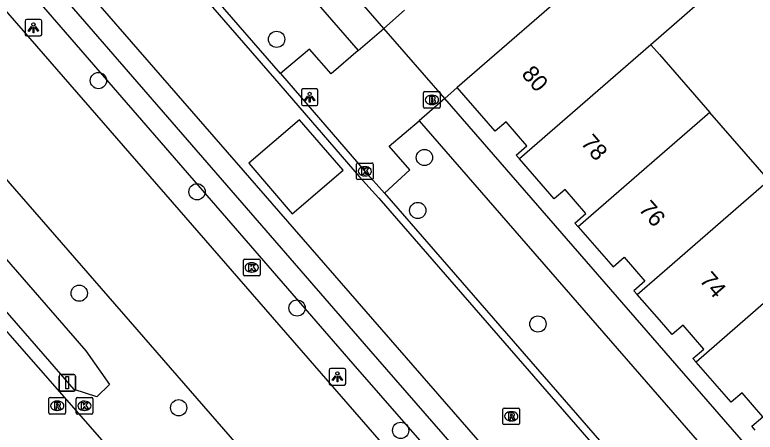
# Model space of a CAD drawing. Extents: x 155888 to 156864, y 383882 to 384671.
# Drawn here: x 156461.27 to 156505.75, y 384091.34 to 384116.44 of the extents above; entities that cross this region are included whole.
import ezdxf

# ---------------------------------------------------------------- set-up
doc = ezdxf.new("R2010")
doc.units = 0
for name, color, linetype in [('IMGEO_Boom', 7, 'Continuous'), ('IMGEO_Brandkraan', 7, 'Continuous'), ('IMGEO_Fietspad_gesloten', 7, 'Continuous'), ('IMGEO_Greppel_droge_sloot', 7, 'Continuous'), ('IMGEO_Kolk', 7, 'Continuous'), ('IMGEO_Lichtpunt', 7, 'Continuous'), ('IMGEO_OVBaan_gesloten', 7, 'Continuous'), ('IMGEO_Pand', 7, 'Continuous'), ('IMGEO_Pand_nummerreeks', 7, 'Continuous'), ('IMGEO_Rijbaan_lokaal_gesloten', 7, 'Continuous'), ('IMGEO_Rijbaan_lokaal_open', 7, 'Continuous'), ('IMGEO_Rioolput', 7, 'Continuous'), ('IMGEO_Verkeersbordpaal', 7, 'Continuous'), ('IMGEO_Voetpad_open', 7, 'Continuous')]:
    doc.layers.add(name, color=color, linetype=linetype)

msp = doc.modelspace()

# ---------------------------------------------------------------- linework, layer by layer
at = {"layer": 'IMGEO_Boom'}
for centre in [(156476.996, 384114.966), (156466.292, 384112.487), (156485.877, 384107.858), (156472.214, 384105.795), (156485.477, 384104.672), (156465.135, 384099.697), (156478.225, 384098.807), (156492.694, 384097.843), (156471.11, 384092.805), (156484.447, 384091.446)]:
    msp.add_circle(centre, 0.489, dxfattribs=at)
at = {"layer": 'IMGEO_Brandkraan'}
for p, q in [((156485.822, 384110.898), (156485.822, 384111.75)), ((156485.897, 384111.824), (156486.749, 384111.824)), ((156486.31, 384111.604), (156486.335, 384111.604)), ((156486.823, 384111.75), (156486.823, 384110.898)), ((156486.749, 384110.824), (156485.897, 384110.824)), ((156486.333, 384111.044), (156486.308, 384111.044))]:
    msp.add_line(p, q, dxfattribs=at)
for points in [[(156485.822, 384110.898), (156485.822, 384111.75)], [(156485.897, 384111.824), (156486.749, 384111.824)], [(156486.823, 384111.75), (156486.823, 384110.898)], [(156486.17, 384111.524), (156486.17, 384111.124), (156486.383, 384111.124)], [(156486.401, 384111.524), (156486.17, 384111.524)], [(156486.349, 384111.443), (156486.295, 384111.443), (156486.295, 384111.367)], [(156486.295, 384111.367), (156486.348, 384111.367)], [(156486.357, 384111.291), (156486.295, 384111.291), (156486.295, 384111.21)], [(156486.295, 384111.21), (156486.357, 384111.21)], [(156486.749, 384110.824), (156485.897, 384110.824)]]:
    msp.add_lwpolyline(points, dxfattribs=at)
for centre, radius, start, end in [((156485.899, 384111.748), 0.0765, 91.552, 178.448), ((156485.899, 384111.748), 0.0765, 91.552, 178.448), ((156486.747, 384111.748), 0.0765, 1.552, 88.448), ((156486.747, 384111.748), 0.0765, 1.552, 88.448), ((156486.35, 384111.405), 0.0379, 267.8285, 90.9355), ((156486.358, 384111.25), 0.0404, 269.8759, 90.5077), ((156486.389, 384111.375), 0.251, 268.6676, 293.5347), ((156486.405, 384111.379), 0.145, 59.4692, 91.5367), ((156486.43, 384111.426), 0.0922, 285.5137, 58.1501), ((156486.435, 384111.234), 0.105, 301.3115, 78.989), ((156485.899, 384110.9), 0.0765, 181.552, 268.448), ((156485.899, 384110.9), 0.0765, 181.552, 268.448), ((156486.747, 384110.9), 0.0765, 271.552, 358.448), ((156486.747, 384110.9), 0.0765, 271.552, 358.448)]:
    msp.add_arc(centre, radius, start, end, dxfattribs=at)
for centre, major_axis, ratio, start_param, end_param in [((156486.309, 384111.324), (-0.387, 0.002), 0.722429, 4.712389, 7.853982), ((156486.334, 384111.324), (-0.39, 0.002), 0.717154, 1.570796, 4.712389)]:
    msp.add_ellipse(centre, major_axis=major_axis, ratio=ratio, start_param=start_param, end_param=end_param, dxfattribs=at)
at = {"layer": 'IMGEO_Fietspad_gesloten'}
msp.add_lwpolyline([(156508.758, 384042.359), (156507.724, 384043.553), (156500, 384052.421), (156466.101, 384091.342), (156424.652, 384138.668), (156398.32, 384169.108)], dxfattribs=at)
at = {"layer": 'IMGEO_Greppel_droge_sloot'}
for points in [[(156519.582, 384053.811), (156500, 384076.291), (156482.527, 384096.349), (156446.804, 384137.574), (156406.998, 384183.444), (156399.832, 384191.076), (156396.295, 384193.376), (156445.697, 384136.86), (156481.572, 384095.447), (156500, 384074.342), (156518.628, 384053.007)], [(156465.542, 384096.235), (156466.952, 384094.195), (156466.196, 384093.465), (156464.825, 384093.911), (156404.729, 384163.106), (156406.31, 384164.479), (156465.542, 384096.235)]]:
    msp.add_lwpolyline(points, dxfattribs=at)
at = {"layer": 'IMGEO_Kolk'}
for p, q in [((156481.795, 384106.601), (156481.795, 384107.453)), ((156481.87, 384107.527), (156482.722, 384107.527)), ((156482.283, 384107.307), (156482.308, 384107.307)), ((156482.796, 384107.453), (156482.796, 384106.601)), ((156482.306, 384106.747), (156482.281, 384106.747)), ((156482.722, 384106.527), (156481.87, 384106.527)), ((156475.074, 384101.748), (156475.926, 384101.748)), ((156474.999, 384100.822), (156474.999, 384101.674)), ((156475.487, 384101.528), (156475.512, 384101.528)), ((156476, 384101.674), (156476, 384100.822)), ((156475.51, 384100.968), (156475.485, 384100.968)), ((156475.926, 384100.748), (156475.074, 384100.748)), ((156464.95, 384092.497), (156464.95, 384093.349)), ((156465.025, 384093.423), (156465.877, 384093.423)), ((156465.951, 384093.349), (156465.951, 384092.497)), ((156465.438, 384093.203), (156465.463, 384093.203)), ((156465.877, 384092.423), (156465.025, 384092.423)), ((156465.461, 384092.643), (156465.436, 384092.643))]:
    msp.add_line(p, q, dxfattribs=at)
for points in [[(156481.795, 384106.601), (156481.795, 384107.453)], [(156481.87, 384107.527), (156482.722, 384107.527)], [(156482.116, 384107.227), (156482.239, 384107.227), (156482.239, 384107.076), (156482.369, 384107.227), (156482.533, 384107.227), (156482.387, 384107.076), (156482.54, 384106.827), (156482.388, 384106.827), (156482.303, 384106.991), (156482.239, 384106.924), (156482.239, 384106.827), (156482.116, 384106.827), (156482.116, 384107.227)], [(156482.796, 384107.453), (156482.796, 384106.601)], [(156482.722, 384106.527), (156481.87, 384106.527)], [(156475.074, 384101.748), (156475.926, 384101.748)], [(156474.999, 384100.822), (156474.999, 384101.674)], [(156475.32, 384101.448), (156475.443, 384101.448), (156475.443, 384101.297), (156475.573, 384101.448), (156475.737, 384101.448), (156475.591, 384101.297), (156475.744, 384101.048), (156475.592, 384101.048), (156475.507, 384101.212), (156475.443, 384101.145), (156475.443, 384101.048), (156475.32, 384101.048), (156475.32, 384101.448)], [(156476, 384101.674), (156476, 384100.822)], [(156475.926, 384100.748), (156475.074, 384100.748)], [(156464.95, 384092.497), (156464.95, 384093.349)], [(156465.025, 384093.423), (156465.877, 384093.423)], [(156465.951, 384093.349), (156465.951, 384092.497)], [(156465.271, 384093.123), (156465.394, 384093.123), (156465.394, 384092.972), (156465.524, 384093.123), (156465.688, 384093.123), (156465.542, 384092.972), (156465.695, 384092.723), (156465.543, 384092.723), (156465.458, 384092.887), (156465.394, 384092.82), (156465.394, 384092.723), (156465.271, 384092.723), (156465.271, 384093.123)], [(156465.877, 384092.423), (156465.025, 384092.423)]]:
    msp.add_lwpolyline(points, dxfattribs=at)
for centre, start, end in [((156481.872, 384107.451), 91.552, 178.448), ((156481.872, 384107.451), 91.552, 178.448), ((156482.72, 384107.451), 1.552, 88.448), ((156482.72, 384107.451), 1.552, 88.448), ((156481.872, 384106.603), 181.552, 268.448), ((156481.872, 384106.603), 181.552, 268.448), ((156482.72, 384106.603), 271.552, 358.448), ((156482.72, 384106.603), 271.552, 358.448), ((156475.076, 384101.672), 91.552, 178.448), ((156475.076, 384101.672), 91.552, 178.448), ((156475.924, 384101.672), 1.552, 88.448), ((156475.924, 384101.672), 1.552, 88.448), ((156475.076, 384100.824), 181.552, 268.448), ((156475.076, 384100.824), 181.552, 268.448), ((156475.924, 384100.824), 271.552, 358.448), ((156475.924, 384100.824), 271.552, 358.448), ((156465.027, 384093.347), 91.552, 178.448), ((156465.027, 384093.347), 91.552, 178.448), ((156465.875, 384093.347), 1.552, 88.448), ((156465.875, 384093.347), 1.552, 88.448), ((156465.027, 384092.499), 181.552, 268.448), ((156465.027, 384092.499), 181.552, 268.448), ((156465.875, 384092.499), 271.552, 358.448), ((156465.875, 384092.499), 271.552, 358.448)]:
    msp.add_arc(centre, 0.0765, start, end, dxfattribs=at)
for centre, major_axis, ratio, start_param, end_param in [((156482.282, 384107.027), (-0.387, 0.002), 0.722429, 4.712389, 7.853982), ((156482.307, 384107.027), (-0.39, 0.002), 0.717154, 1.570796, 4.712389), ((156475.486, 384101.248), (-0.387, 0.002), 0.722429, 4.712389, 7.853982), ((156475.511, 384101.248), (-0.39, 0.002), 0.717154, 1.570796, 4.712389), ((156465.437, 384092.923), (-0.387, 0.002), 0.722429, 4.712389, 7.853982), ((156465.462, 384092.923), (-0.39, 0.002), 0.717154, 1.570796, 4.712389)]:
    msp.add_ellipse(centre, major_axis=major_axis, ratio=ratio, start_param=start_param, end_param=end_param, dxfattribs=at)
at = {"layer": 'IMGEO_Lichtpunt'}
for p, q in [((156461.888, 384116.068), (156461.888, 384115.261)), ((156461.888, 384116.068), (156461.888, 384115.261)), ((156462.79, 384116.163), (156461.982, 384116.163)), ((156462.79, 384116.163), (156461.982, 384116.163)), ((156462.884, 384115.261), (156462.884, 384116.068)), ((156462.884, 384115.261), (156462.884, 384116.068)), ((156461.982, 384115.167), (156462.79, 384115.167)), ((156461.982, 384115.167), (156462.79, 384115.167)), ((156479.383, 384111.984), (156478.575, 384111.984)), ((156479.383, 384111.984), (156478.575, 384111.984)), ((156478.481, 384111.889), (156478.481, 384111.082)), ((156478.481, 384111.889), (156478.481, 384111.082)), ((156479.477, 384111.082), (156479.477, 384111.889)), ((156479.477, 384111.082), (156479.477, 384111.889)), ((156478.575, 384110.988), (156479.383, 384110.988)), ((156478.575, 384110.988), (156479.383, 384110.988)), ((156481.051, 384095.166), (156480.243, 384095.166)), ((156481.051, 384095.166), (156480.243, 384095.166)), ((156480.149, 384095.071), (156480.149, 384094.264)), ((156480.149, 384095.071), (156480.149, 384094.264)), ((156481.145, 384094.264), (156481.145, 384095.071)), ((156481.145, 384094.264), (156481.145, 384095.071)), ((156480.243, 384094.17), (156481.051, 384094.17)), ((156480.243, 384094.17), (156481.051, 384094.17))]:
    msp.add_line(p, q, dxfattribs=at)
for points in [[(156462.262, 384115.732), (156462.301, 384115.704), (156462.113, 384115.442), (156462.075, 384115.469), (156462.262, 384115.732)], [(156462.364, 384115.684), (156462.411, 384115.684), (156462.411, 384115.362), (156462.364, 384115.362), (156462.364, 384115.684)], [(156462.474, 384115.704), (156462.512, 384115.731), (156462.699, 384115.469), (156462.66, 384115.441), (156462.474, 384115.704)], [(156478.855, 384111.553), (156478.894, 384111.525), (156478.706, 384111.263), (156478.668, 384111.29), (156478.855, 384111.553)], [(156479.067, 384111.525), (156479.105, 384111.552), (156479.292, 384111.29), (156479.253, 384111.262), (156479.067, 384111.525)], [(156478.957, 384111.505), (156479.004, 384111.505), (156479.004, 384111.183), (156478.957, 384111.183), (156478.957, 384111.505)], [(156480.523, 384094.735), (156480.562, 384094.707), (156480.374, 384094.445), (156480.336, 384094.472), (156480.523, 384094.735)], [(156480.625, 384094.687), (156480.672, 384094.687), (156480.672, 384094.365), (156480.625, 384094.365), (156480.625, 384094.687)], [(156480.735, 384094.707), (156480.773, 384094.734), (156480.96, 384094.472), (156480.921, 384094.444), (156480.735, 384094.707)]]:
    msp.add_lwpolyline(points, dxfattribs=at)
for centre in [(156462.387, 384115.866), (156478.98, 384111.687), (156480.648, 384094.869)]:
    msp.add_circle(centre, 0.0994, dxfattribs=at)
for centre, start, end in [((156461.982, 384116.068), 90, 180), ((156461.982, 384116.068), 90, 180), ((156462.79, 384116.068), 0, 90), ((156462.79, 384116.068), 0, 90), ((156461.982, 384115.261), 180, 270), ((156461.982, 384115.261), 180, 270), ((156462.79, 384115.261), 270, 0), ((156462.79, 384115.261), 270, 360), ((156478.575, 384111.889), 90, 180), ((156478.575, 384111.889), 90, 180), ((156479.383, 384111.889), 0, 90), ((156479.383, 384111.889), 0, 90), ((156478.575, 384111.082), 180, 270), ((156478.575, 384111.082), 180, 270), ((156479.383, 384111.082), 270, 0), ((156479.383, 384111.082), 270, 360), ((156480.243, 384095.071), 90, 180), ((156480.243, 384095.071), 90, 180), ((156481.051, 384095.071), 0, 90), ((156481.051, 384095.071), 0, 90), ((156480.243, 384094.264), 180, 270), ((156480.243, 384094.264), 180, 270), ((156481.051, 384094.264), 270, 0), ((156481.051, 384094.264), 270, 360)]:
    msp.add_arc(centre, 0.0946, start, end, dxfattribs=at)
at = {"layer": 'IMGEO_OVBaan_gesloten'}
for points in [[(156517.145, 384051.764), (156500, 384071.498), (156389.213, 384199.015)], [(156407.083, 384168.169), (156407.746, 384167.396), (156407.842, 384167.479), (156410.66, 384164.227), (156441.975, 384128.147), (156500, 384061.368), (156513.218, 384046.155)]]:
    msp.add_lwpolyline(points, dxfattribs=at)
at = {"layer": 'IMGEO_Pand'}
for points in [[(156498.546, 384121.378), (156495.749, 384118.943), (156487.849, 384112.066)], [(156498.546, 384121.378), (156502.29, 384117.077), (156499.486, 384114.64)], [(156499.486, 384114.64), (156491.582, 384107.771)], [(156499.486, 384114.64), (156500, 384114.048), (156503.026, 384110.564)], [(156491.582, 384107.771), (156491.384, 384107.998), (156492.034, 384108.551), (156490.78, 384110.005), (156490.131, 384109.441), (156487.849, 384112.066)], [(156503.026, 384110.564), (156500, 384107.936), (156495.117, 384103.693)], [(156506.565, 384106.489), (156503.026, 384110.564)], [(156495.117, 384103.693), (156494.921, 384103.917), (156495.573, 384104.483), (156494.325, 384105.931), (156493.677, 384105.366), (156491.582, 384107.771)], [(156498.658, 384099.619), (156500, 384100.785), (156506.565, 384106.489)], [(156512.749, 384104.746), (156502.208, 384095.541)], [(156495.117, 384103.693), (156497.224, 384101.288), (156497.871, 384101.855), (156499.113, 384100.415), (156498.462, 384099.843), (156498.658, 384099.619)], [(156502.208, 384095.541), (156502.002, 384095.777), (156502.66, 384096.336), (156501.411, 384097.783), (156500.764, 384097.216), (156500, 384098.088), (156498.658, 384099.619)], [(156505.747, 384091.466), (156505.549, 384091.692), (156506.197, 384092.258), (156504.955, 384093.707), (156504.308, 384093.141), (156502.208, 384095.541)]]:
    msp.add_lwpolyline(points, dxfattribs=at)
at = {"layer": 'IMGEO_Rijbaan_lokaal_gesloten'}
for points in [[(156395.631, 384206.125), (156395.653, 384206.088), (156395.745, 384205.951), (156395.847, 384205.822), (156395.961, 384205.703), (156396.428, 384205.193), (156399.273, 384201.968), (156437.383, 384158.067), (156443.7, 384150.805), (156476.876, 384112.6), (156481.951, 384106.723), (156483.127, 384105.407), (156500, 384085.986), (156516.29, 384067.237), (156517.607, 384065.738), (156518.453, 384064.739), (156519.101, 384063.991), (156519.163, 384063.918), (156519.227, 384063.847), (156519.291, 384063.776)], [(156527.288, 384046.812), (156520.535, 384054.614), (156504.298, 384073.374), (156500, 384078.319), (156478.069, 384103.539), (156435.386, 384152.651), (156395.779, 384198.307), (156392.544, 384201.972)]]:
    msp.add_lwpolyline(points, dxfattribs=at)
at = {"layer": 'IMGEO_Rijbaan_lokaal_open'}
for points in [[(156477.224, 384112.901), (156444.047, 384151.107)], [(156477.224, 384112.901), (156482.297, 384107.027), (156483.472, 384105.711)], [(156477.931, 384104.472), (156480.984, 384107.092), (156478.377, 384110.13), (156475.324, 384107.51), (156477.931, 384104.472)], [(156483.472, 384105.711), (156500, 384086.688), (156516.636, 384067.54)]]:
    msp.add_lwpolyline(points, dxfattribs=at)
at = {"layer": 'IMGEO_Rioolput'}
for p, q in [((156463.313, 384092.502), (156463.313, 384093.354)), ((156463.388, 384093.428), (156464.24, 384093.428)), ((156464.314, 384093.354), (156464.314, 384092.502)), ((156463.801, 384093.208), (156463.826, 384093.208)), ((156464.24, 384092.428), (156463.388, 384092.428)), ((156463.824, 384092.648), (156463.799, 384092.648)), ((156490.59, 384091.865), (156490.59, 384092.717)), ((156490.665, 384092.791), (156491.517, 384092.791)), ((156491.078, 384092.571), (156491.103, 384092.571)), ((156491.591, 384092.717), (156491.591, 384091.865)), ((156491.101, 384092.011), (156491.076, 384092.011)), ((156491.517, 384091.791), (156490.665, 384091.791))]:
    msp.add_line(p, q, dxfattribs=at)
for points in [[(156463.313, 384092.502), (156463.313, 384093.354)], [(156463.388, 384093.428), (156464.24, 384093.428)], [(156464.314, 384093.354), (156464.314, 384092.502)], [(156463.902, 384093.126), (156463.65, 384093.128), (156463.65, 384092.728)], [(156463.65, 384092.728), (156463.774, 384092.728), (156463.774, 384092.89), (156463.785, 384092.89)], [(156463.828, 384093.047), (156463.774, 384093.047), (156463.774, 384092.966)], [(156463.774, 384092.966), (156463.826, 384092.966)], [(156463.832, 384092.861), (156463.903, 384092.728), (156464.043, 384092.728), (156463.978, 384092.854)], [(156464.24, 384092.428), (156463.388, 384092.428)], [(156490.59, 384091.865), (156490.59, 384092.717)], [(156490.665, 384092.791), (156491.517, 384092.791)], [(156491.179, 384092.489), (156490.927, 384092.491), (156490.927, 384092.091)], [(156491.105, 384092.41), (156491.051, 384092.41), (156491.051, 384092.329)], [(156491.591, 384092.717), (156491.591, 384091.865)], [(156490.927, 384092.091), (156491.051, 384092.091), (156491.051, 384092.253), (156491.062, 384092.253)], [(156491.051, 384092.329), (156491.103, 384092.329)], [(156491.109, 384092.224), (156491.18, 384092.091), (156491.32, 384092.091), (156491.255, 384092.217)], [(156491.517, 384091.791), (156490.665, 384091.791)]]:
    msp.add_lwpolyline(points, dxfattribs=at)
for centre, radius, start, end in [((156463.39, 384093.352), 0.0765, 91.552, 178.448), ((156463.39, 384093.352), 0.0765, 91.552, 178.448), ((156464.238, 384093.352), 0.0765, 1.552, 88.448), ((156464.238, 384093.352), 0.0765, 1.552, 88.448), ((156463.784, 384092.837), 0.0533, 26.0293, 88.6989), ((156463.81, 384093.155), 0.19, 274.7715, 282.9687), ((156463.834, 384092.951), 0.0964, 77.0061, 93.1865), ((156463.848, 384093.008), 0.0378, 276.6634, 79.6772), ((156463.901, 384093.016), 0.109, 350.3612, 89.416), ((156463.899, 384093.016), 0.112, 277.5842, 350.9817), ((156463.883, 384092.801), 0.108, 29.5134, 73.7905), ((156463.39, 384092.504), 0.0765, 181.552, 268.448), ((156463.39, 384092.504), 0.0765, 181.552, 268.448), ((156464.238, 384092.504), 0.0765, 271.552, 358.448), ((156464.238, 384092.504), 0.0765, 271.552, 358.448), ((156490.667, 384092.715), 0.0765, 91.552, 178.448), ((156490.667, 384092.715), 0.0765, 91.552, 178.448), ((156491.111, 384092.314), 0.0964, 77.0061, 93.1865), ((156491.125, 384092.371), 0.0378, 276.6634, 79.6772), ((156491.178, 384092.379), 0.109, 350.3612, 89.416), ((156491.515, 384092.715), 0.0765, 1.552, 88.448), ((156491.515, 384092.715), 0.0765, 1.552, 88.448), ((156491.061, 384092.2), 0.0533, 26.0293, 88.6989), ((156491.087, 384092.518), 0.19, 274.7715, 282.9687), ((156491.176, 384092.379), 0.112, 277.5842, 350.9817), ((156491.16, 384092.164), 0.108, 29.5134, 73.7905), ((156490.667, 384091.867), 0.0765, 181.552, 268.448), ((156490.667, 384091.867), 0.0765, 181.552, 268.448), ((156491.515, 384091.867), 0.0765, 271.552, 358.448), ((156491.515, 384091.867), 0.0765, 271.552, 358.448)]:
    msp.add_arc(centre, radius, start, end, dxfattribs=at)
for centre, major_axis, ratio, start_param, end_param in [((156463.8, 384092.928), (-0.387, 0.002), 0.722429, 4.712389, 7.853982), ((156463.825, 384092.928), (-0.39, 0.002), 0.717154, 1.570796, 4.712389), ((156491.077, 384092.291), (-0.387, 0.002), 0.722429, 4.712389, 7.853982), ((156491.102, 384092.291), (-0.39, 0.002), 0.717154, 1.570796, 4.712389)]:
    msp.add_ellipse(centre, major_axis=major_axis, ratio=ratio, start_param=start_param, end_param=end_param, dxfattribs=at)
at = {"layer": 'IMGEO_Verkeersbordpaal'}
for p, q in [((156463.921, 384093.912), (156463.921, 384094.712)), ((156463.921, 384094.712), (156463.921, 384093.912)), ((156464.021, 384094.812), (156464.811, 384094.812)), ((156464.811, 384094.812), (156464.021, 384094.812)), ((156464.911, 384094.712), (156464.911, 384093.912)), ((156464.911, 384093.912), (156464.911, 384094.712)), ((156464.811, 384093.812), (156464.021, 384093.812)), ((156464.021, 384093.812), (156464.811, 384093.812))]:
    msp.add_line(p, q, dxfattribs=at)
msp.add_lwpolyline([(156464.341, 384094.687), (156464.491, 384094.687), (156464.491, 384093.937), (156464.341, 384093.937), (156464.341, 384094.687)], dxfattribs=at)
for centre, start, end in [((156464.021, 384094.712), 90, 180), ((156464.021, 384094.712), 90, 180), ((156464.811, 384094.712), 0, 90), ((156464.811, 384094.712), 360, 90), ((156464.021, 384093.912), 180, 270), ((156464.021, 384093.912), 180, 270), ((156464.811, 384093.912), 270, 0), ((156464.811, 384093.912), 270, 0)]:
    msp.add_arc(centre, 0.1, start, end, dxfattribs=at)
at = {"layer": 'IMGEO_Voetpad_open'}
for points in [[(156483.427, 384115.614), (156447.623, 384156.834)], [(156446.092, 384155.517), (156481.885, 384114.292)], [(156484.683, 384116.72), (156483.427, 384115.614)], [(156481.885, 384114.292), (156483.427, 384115.614)], [(156487.105, 384111.402), (156483.427, 384115.614)], [(156481.885, 384114.292), (156480.274, 384112.885), (156478.974, 384114.375), (156477.224, 384112.901)], [(156487.849, 384112.066), (156487.105, 384111.402)], [(156487.105, 384111.402), (156485.561, 384110.069)], [(156524.452, 384068.39), (156500, 384096.551), (156487.105, 384111.402)], [(156483.472, 384105.711), (156484.991, 384107.107), (156483.751, 384108.546), (156485.561, 384110.069)], [(156485.561, 384110.069), (156500, 384093.445), (156526.44, 384063.005)]]:
    msp.add_lwpolyline(points, dxfattribs=at)

# ---------------------------------------------------------------- texts
at = {"layer": 'IMGEO_Pand_nummerreeks'}
for s, rotation, p in [('80', 310.7715, (156491.66, 384112.843)), ('78', 310.7737, (156495.226, 384108.709)), ('76', 311.03, (156498.702, 384104.727)), ('74', 310.7715, (156502.351, 384100.445))]:
    msp.add_text(s, height=1, rotation=rotation, dxfattribs=at).set_placement(p)

doc.saveas('drawing.dxf')
